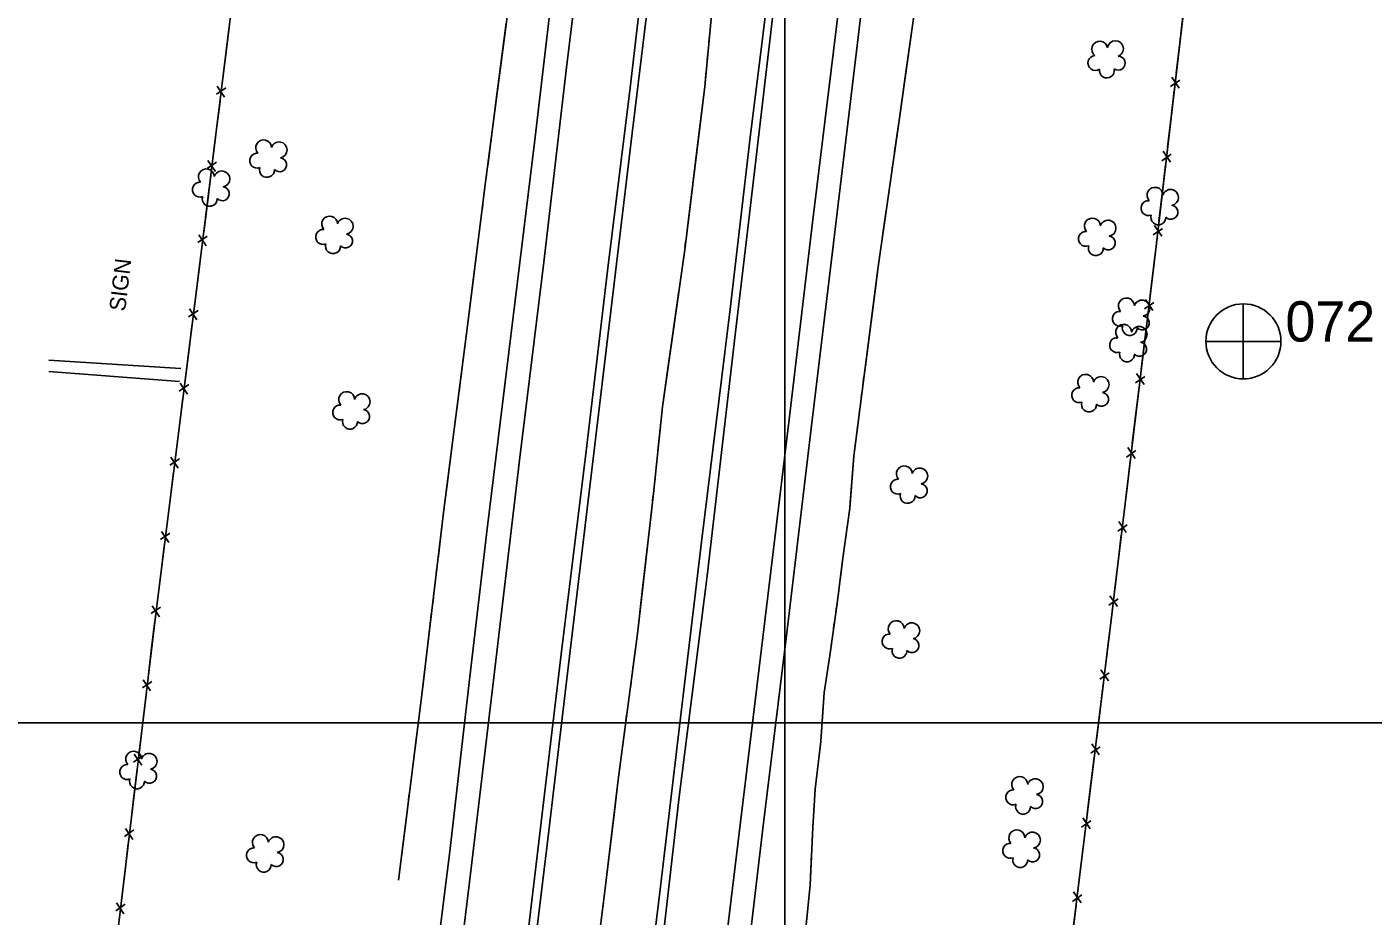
# Model space of a CAD drawing. Extents: x 353423 to 364002, y 127000 to 201942.
# Drawn here: x 361218 to 361719, y 139928 to 140260 of the extents above; entities that cross this region are included whole.
import ezdxf

# ---------------------------------------------------------------- set-up
doc = ezdxf.new("R2010")
doc.units = 0
for name, color, linetype in [('E_DTM_SlopeBottom', 7, 'Continuous'), ('E_DTM_SlopeTop', 7, 'Continuous'), ('E_FEN_Generic', 7, 'Continuous'), ('E_LAND_BrushLine', 7, 'Continuous'), ('E_LAND_TreeLine', 7, 'Continuous'), ('E_RDWY_Gravel', 7, 'Continuous'), ('E_STRUCT_WingWall', 7, 'Continuous')]:
    doc.layers.add(name, color=color, linetype=linetype)

msp = doc.modelspace()

# ---------------------------------------------------------------- linework, layer by layer
at = {"layer": 'E_DTM_SlopeBottom'}
for p, q in [((361646.96, 140236.7), (361644.17, 140240.76)), ((361291.61, 140236.79), (361288.11, 140234.4)), ((361288.41, 140237.36), (361291.17, 140233.27)), ((361643.76, 140237.24), (361647.23, 140239.65)), ((361640.54, 140209.61), (361644.01, 140212.02)), ((361643.73, 140209.07), (361640.95, 140213.13)), ((361288.18, 140209.12), (361284.68, 140206.73)), ((361284.98, 140209.68), (361287.74, 140205.59)), ((361640.51, 140181.44), (361637.72, 140185.5)), ((361284.74, 140181.45), (361281.25, 140179.06)), ((361281.55, 140182.01), (361284.31, 140177.92)), ((361637.31, 140181.99), (361640.78, 140184.39)), ((361634.01, 140154.37), (361637.48, 140156.76)), ((361637.2, 140153.82), (361634.43, 140157.89)), ((361281.28, 140153.77), (361277.78, 140151.39)), ((361278.08, 140154.35), (361280.84, 140150.25)), ((361633.88, 140126.2), (361631.11, 140130.27)), ((361277.79, 140126.11), (361274.3, 140123.73)), ((361274.6, 140126.68), (361277.35, 140122.59)), ((361630.69, 140126.75), (361634.17, 140129.14)), ((361627.38, 140099.13), (361630.85, 140101.52)), ((361630.57, 140098.58), (361627.8, 140102.65)), ((361274.31, 140098.44), (361270.81, 140096.06)), ((361271.12, 140099.02), (361273.87, 140094.92)), ((361627.25, 140070.96), (361624.48, 140075.03)), ((361270.83, 140070.78), (361267.33, 140068.4)), ((361267.63, 140071.35), (361270.39, 140067.26)), ((361624.06, 140071.51), (361627.54, 140073.9)), ((361620.74, 140043.89), (361624.22, 140046.29)), ((361623.93, 140043.34), (361621.17, 140047.41)), ((361267.35, 140043.11), (361263.85, 140040.73)), ((361264.15, 140043.69), (361266.9, 140039.59)), ((361620.57, 140015.72), (361617.81, 140019.8)), ((361264.02, 140015.44), (361260.54, 140013.04)), ((361260.83, 140015.99), (361263.6, 140011.91)), ((361617.38, 140016.28), (361620.86, 140018.67)), ((361613.98, 139988.67), (361617.47, 139991.06)), ((361617.17, 139988.11), (361614.41, 139992.19)), ((361260.72, 139987.75), (361257.23, 139985.35)), ((361257.52, 139988.3), (361260.29, 139984.23)), ((361613.78, 139960.5), (361611.02, 139964.58)), ((361257.41, 139960.06), (361253.92, 139957.66)), ((361254.21, 139960.62), (361256.99, 139956.54)), ((361610.59, 139961.06), (361614.07, 139963.45)), ((361607.19, 139933.45), (361610.68, 139935.84)), ((361610.38, 139932.89), (361607.62, 139936.97)), ((361254.1, 139932.38), (361250.62, 139929.97)), ((361250.9, 139932.93), (361253.68, 139928.85))]:
    msp.add_line(p, q, dxfattribs=at)
for points in [[(361428.6, 138430.59), (361451.84, 138627.21), (361462.23, 138712.51), (361472.64, 138797.29), (361482.43, 138876.8), (361497.38, 139000.17), (361509.13, 139098.72), (361519.94, 139188.02), (361528.99, 139261.35), (361540.7, 139360.78), (361549.41, 139436.33), (361561.04, 139532.43), (361573.26, 139634.37), (361584.38, 139728.65), (361594.28, 139810.42), (361604.6, 139900.08), (361621.11, 140034.35), (361638.45, 140178.8), (361654.48, 140316.16), (361663.99, 140391.58)], [(361305.24, 140358.87), (361282.1, 140172.28), (361265.53, 140040.7), (361252.25, 139929.56), (361234.39, 139781.9), (361220.2, 139657.56), (361203.66, 139524.34), (361190.54, 139413.1), (361174.58, 139281.01), (361157.48, 139138.39), (361139.41, 138987.97), (361128.03, 138894.44), (361110.72, 138753.85), (361097.47, 138640.69), (361084.09, 138537.64), (361071.17, 138421.1)], [(361647.17, 140253.51), (361648.32, 140263.38)], [(361292.9, 140259.43), (361291.51, 140248.18)], [(361645.86, 140242.28), (361647.17, 140253.51)], [(361291.51, 140248.18), (361290.28, 140238.29)], [(361643.95, 140225.88), (361645.1, 140235.75)], [(361289.47, 140231.76), (361288.08, 140220.51)], [(361642.63, 140214.65), (361643.95, 140225.88)], [(361288.08, 140220.51), (361286.85, 140210.62)], [(361640.72, 140198.25), (361641.87, 140208.12)], [(361286.04, 140204.08), (361284.65, 140192.84)], [(361639.41, 140187.02), (361640.72, 140198.25)], [(361284.65, 140192.84), (361283.42, 140182.95)], [(361637.47, 140170.62), (361638.45, 140178.8), (361638.65, 140180.49)], [(361282.61, 140176.41), (361282.1, 140172.28), (361281.2, 140165.17)], [(361636.12, 140159.4), (361637.47, 140170.62)], [(361281.2, 140165.17), (361279.96, 140155.28)], [(361634.15, 140143), (361635.34, 140152.87)], [(361279.13, 140148.75), (361277.72, 140137.5)], [(361632.8, 140131.78), (361634.15, 140143)], [(361277.72, 140137.5), (361276.47, 140127.62)], [(361630.84, 140115.38), (361632.02, 140125.25)], [(361275.65, 140121.08), (361274.23, 140109.84)], [(361629.49, 140104.16), (361630.84, 140115.38)], [(361274.23, 140109.84), (361272.99, 140099.95)], [(361627.52, 140087.76), (361628.7, 140097.63)], [(361272.17, 140093.42), (361270.75, 140082.17)], [(361626.17, 140076.54), (361627.52, 140087.76)], [(361270.75, 140082.17), (361269.51, 140072.29)], [(361624.2, 140060.14), (361625.39, 140070.01)], [(361268.68, 140065.75), (361267.27, 140054.51)], [(361622.86, 140048.92), (361624.2, 140060.14)], [(361267.27, 140054.51), (361266.02, 140044.62)], [(361620.88, 140032.52), (361621.11, 140034.35), (361622.07, 140042.39)], [(361265.22, 140038.08), (361263.87, 140026.83)], [(361619.5, 140021.3), (361620.88, 140032.52)], [(361263.87, 140026.83), (361262.69, 140016.94)], [(361617.49, 140004.91), (361618.7, 140014.78)], [(361261.91, 140010.39), (361260.57, 139999.14)], [(361616.11, 139993.69), (361617.49, 140004.91)], [(361260.57, 139999.14), (361259.38, 139989.25)], [(361614.09, 139977.3), (361615.31, 139987.17)], [(361258.6, 139982.71), (361257.26, 139971.46)], [(361612.71, 139966.08), (361614.09, 139977.3)], [(361257.26, 139971.46), (361256.07, 139961.56)], [(361610.7, 139949.69), (361611.91, 139959.56)], [(361255.29, 139955.02), (361253.95, 139943.77)], [(361609.32, 139938.47), (361610.7, 139949.69)], [(361253.95, 139943.77), (361252.77, 139933.88)], [(361607.3, 139922.08), (361608.52, 139931.95)]]:
    msp.add_lwpolyline(points, dxfattribs=at)
at = {"layer": 'E_DTM_SlopeTop'}
for points in [[(361510.36, 140382.95), (361496.03, 140268.15), (361485.6, 140179.07), (361481.47, 140144.64), (361471, 140054.85), (361460.48, 139971.39), (361451.17, 139889.89), (361440.07, 139799.06), (361430.12, 139716.83), (361419.13, 139624.25), (361409.73, 139546.3), (361400.02, 139468.02), (361390.14, 139382.64), (361378.05, 139283.64), (361368.15, 139201.13), (361356, 139100.55), (361345.17, 139011.49), (361324.24, 138836.33), (361311.64, 138731.43), (361299.98, 138631.96), (361290.24, 138551.3), (361276.26, 138434.56)], [(361426.31, 140381.82), (361416.27, 140297.89), (361406.67, 140216.25), (361398.7, 140151.41), (361389.1, 140072.36), (361382.28, 140015), (361375.2, 139953.09), (361367.3, 139889.33), (361359.25, 139824.92), (361351.1, 139754.83), (361340.89, 139669.33), (361331.48, 139591.74), (361324.25, 139530.18), (361315.28, 139454.12), (361307.05, 139386.77), (361297.29, 139307.09), (361288.55, 139232.41), (361279.39, 139157.61)], [(361287.4, 139149.37), (361295.09, 139213.42), (361303.16, 139280.35), (361310.98, 139344.71), (361319.47, 139415.17), (361330.27, 139505.18), (361337.82, 139568.3), (361345.01, 139629.5), (361352.94, 139694.47), (361361.16, 139762.69), (361372, 139855.38), (361382.47, 139940.64), (361391.75, 140019.01), (361401.2, 140098.94), (361410.1, 140171.78), (361418.67, 140244.42), (361428.99, 140329.49), (361435.34, 140381.85)], [(361358.51, 139145.22), (361366.73, 139214), (361376.57, 139295.22), (361385.34, 139368.92), (361392.35, 139426.22), (361401.38, 139502.58), (361409.75, 139572.5), (361418.25, 139645.25), (361428.71, 139732.43), (361437.04, 139801.84), (361444.83, 139866.62), (361453.48, 139937.84), (361460.71, 139998.74), (361469.1, 140068.49), (361479.56, 140154.29), (361487.04, 140218.26), (361496.62, 140295.19), (361507.26, 140383.99)], [(361383.97, 139133.69), (361391, 139192.71), (361399.45, 139262.39), (361407.49, 139327.77), (361415.93, 139398.66), (361426.33, 139487.69), (361436.07, 139566.86), (361444.95, 139640.77), (361454.48, 139720.45), (361462.77, 139790.42), (361470.04, 139851.21), (361477.49, 139913.76), (361484.89, 139975.3), (361493.11, 140043.14), (361501.55, 140113.09), (361510.27, 140186.53), (361518.85, 140256.52), (361528.05, 140333.4), (361533.64, 140381.54)], [(361306.66, 139107.33), (361315.23, 139180.73), (361325.27, 139263.18), (361334.43, 139339.57), (361343.52, 139416.4), (361352.03, 139485.99), (361361.67, 139565.78), (361371.55, 139648.1), (361382.28, 139736.57), (361392.99, 139826.26), (361399.8, 139884.68), (361407.72, 139950.39), (361416.67, 140025.67), (361425.99, 140101.36), (361433.89, 140168.49), (361442.3, 140236.79), (361451.69, 140316.85), (361459.16, 140379.14)], [(361462.08, 140379.02), (361452.29, 140295.52), (361443.04, 140219.84), (361434.41, 140147.32), (361426.27, 140079.79), (361418.92, 140018.51), (361411.37, 139954.48), (361404.44, 139897.37), (361396.15, 139828.59), (361388.99, 139766.26), (361381.25, 139702.67), (361374.2, 139642.18), (361368.39, 139595.52), (361360.67, 139531.3), (361351.48, 139456.31), (361343.46, 139388.27), (361335.16, 139319.97), (361326.35, 139248.4), (361317.61, 139172.02), (361309.42, 139104.67)], [(361541.86, 140380.36), (361531.31, 140289.03), (361518.12, 140178.83), (361509.48, 140106.68), (361500.76, 140033.53), (361491.75, 139960.64), (361482.07, 139878.49), (361472.45, 139797.81), (361462.09, 139712.3), (361451.74, 139625.41), (361442.38, 139547.52), (361434.95, 139486.9), (361426.16, 139412.72), (361416.94, 139335.9), (361406.56, 139247.76), (361395.86, 139157.74), (361384.42, 139066.24), (361375.15, 138989.27), (361365.27, 138904.89), (361355.4, 138820.82), (361343.2, 138722.92), (361334.28, 138646), (361325.52, 138575.62), (361316.35, 138500.28)]]:
    msp.add_lwpolyline(points, dxfattribs=at)
at = {"layer": 'E_FEN_Generic'}
for centre, radius, start, end in [((361617.34, 140251.17), 2.97, 11.4515, 232.6854), ((361623.19, 140251.37), 2.97, 289.1023, 172.0756), ((361615.75, 140246.04), 2.78, 94.4224, 302.1954), ((361624.24, 140245.95), 2.61, 233.8075, 91.7402), ((361619.98, 140243.26), 2.78, 171.0994, 12.1105), ((361305.72, 140214.43), 2.97, 1.61, 222.8439), ((361311.52, 140213.63), 2.97, 279.2608, 162.2341), ((361303.28, 140209.64), 2.78, 84.5809, 292.3539), ((361311.63, 140208.1), 2.61, 223.966, 81.8986), ((361284.39, 140203.61), 2.97, 1.61, 222.8439), ((361290.18, 140202.81), 2.97, 279.2608, 162.2341), ((361306.97, 140206.18), 2.78, 161.2579, 2.2689), ((361281.94, 140198.83), 2.78, 84.5809, 292.3539), ((361285.64, 140195.37), 2.78, 161.2579, 2.2689), ((361290.3, 140197.29), 2.61, 223.966, 81.8986), ((361637.95, 140196.72), 2.97, 1.61, 222.8439), ((361643.74, 140195.91), 2.97, 279.2608, 162.2341), ((361635.5, 140191.93), 2.78, 84.5809, 292.3539), ((361643.85, 140190.39), 2.61, 223.966, 81.8986), ((361330.34, 140185.99), 2.97, 1.61, 222.8439), ((361336.14, 140185.18), 2.97, 279.2608, 162.2341), ((361614.63, 140185.25), 2.97, 1.61, 222.8439), ((361620.43, 140184.45), 2.97, 279.2608, 162.2341), ((361639.19, 140188.47), 2.78, 161.2579, 2.2689), ((361327.89, 140181.2), 2.78, 84.5809, 292.3539), ((361336.25, 140179.66), 2.61, 223.966, 81.8986), ((361612.19, 140180.47), 2.78, 84.5809, 292.3539), ((361620.54, 140178.93), 2.61, 223.966, 81.8986), ((361331.59, 140177.74), 2.78, 161.2579, 2.2689), ((361615.88, 140177), 2.78, 161.2579, 2.2689), ((361627.28, 140155.45), 2.97, 1.61, 222.8439), ((361633.08, 140154.65), 2.97, 279.2608, 162.2341), ((361624.84, 140150.66), 2.78, 84.5809, 292.3539), ((361633.19, 140149.12), 2.61, 223.966, 81.8986), ((361626.25, 140145.63), 2.97, 1.61, 222.8439), ((361628.53, 140147.2), 2.78, 161.2579, 2.2689), ((361632.04, 140144.83), 2.97, 279.2608, 162.2341), ((361623.8, 140140.85), 2.78, 84.5809, 292.3539), ((361632.16, 140139.31), 2.61, 223.966, 81.8986), ((361627.5, 140137.38), 2.78, 161.2579, 2.2689), ((361612.09, 140126.96), 2.97, 1.61, 222.8439), ((361617.89, 140126.15), 2.97, 279.2608, 162.2341), ((361336.66, 140120.53), 2.97, 1.61, 222.8439), ((361342.46, 140119.72), 2.97, 279.2608, 162.2341), ((361609.65, 140122.17), 2.78, 84.5809, 292.3539), ((361618, 140120.63), 2.61, 223.966, 81.8986), ((361334.22, 140115.74), 2.78, 84.5809, 292.3539), ((361342.57, 140114.2), 2.61, 223.966, 81.8986), ((361613.34, 140118.71), 2.78, 161.2579, 2.2689), ((361337.91, 140112.28), 2.78, 161.2579, 2.2689), ((361544.5, 140092.86), 2.97, 1.61, 222.8439), ((361550.3, 140092.06), 2.97, 279.2608, 162.2341), ((361542.06, 140088.08), 2.78, 84.5809, 292.3539), ((361545.75, 140084.62), 2.78, 161.2579, 2.2689), ((361550.41, 140086.54), 2.61, 223.966, 81.8986), ((361541.48, 140035.13), 2.97, 1.61, 222.8439), ((361547.28, 140034.33), 2.97, 279.2608, 162.2341), ((361539.04, 140030.35), 2.78, 84.5809, 292.3539), ((361547.39, 140028.81), 2.61, 223.966, 81.8986), ((361542.73, 140026.88), 2.78, 161.2579, 2.2689), ((361257.27, 139986.44), 2.97, 1.61, 222.8439), ((361263.07, 139985.64), 2.97, 279.2608, 162.2341), ((361254.83, 139981.65), 2.78, 84.5809, 292.3539), ((361263.18, 139980.11), 2.61, 223.966, 81.8986), ((361587.54, 139976.98), 2.97, 1.61, 222.8439), ((361258.52, 139978.19), 2.78, 161.2579, 2.2689), ((361585.09, 139972.2), 2.78, 84.5809, 292.3539), ((361593.33, 139976.18), 2.97, 279.2608, 162.2341), ((361588.79, 139968.73), 2.78, 161.2579, 2.2689), ((361593.45, 139970.66), 2.61, 223.966, 81.8986), ((361586.44, 139957.09), 2.97, 1.61, 222.8439), ((361304.53, 139955.37), 2.97, 1.61, 222.8439), ((361310.33, 139954.57), 2.97, 279.2608, 162.2341), ((361583.99, 139952.3), 2.78, 84.5809, 292.3539), ((361592.24, 139956.28), 2.97, 279.2608, 162.2341), ((361302.09, 139950.59), 2.78, 84.5809, 292.3539), ((361310.44, 139949.05), 2.61, 223.966, 81.8986), ((361587.69, 139948.84), 2.78, 161.2579, 2.2689), ((361592.35, 139950.76), 2.61, 223.966, 81.8986), ((361305.78, 139947.12), 2.78, 161.2579, 2.2689)]:
    msp.add_arc(centre, radius, start, end, dxfattribs=at)
at = {"layer": 'E_LAND_BrushLine'}
for p, q in [((361274.83, 140132.14), (361225.64, 140135.28)), ((361274.39, 140127.34), (361225.61, 140131.01))]:
    msp.add_line(p, q, dxfattribs=at)
at = {"layer": 'E_LAND_TreeLine'}
for p, q in [((361500, 140000), (361500, 142000)), ((361500, 138000), (361500, 141000)), ((360000, 140000), (363500, 140000)), ((361000, 140000), (364000, 140000))]:
    msp.add_line(p, q, dxfattribs=at)
at = {"layer": 'E_RDWY_Gravel'}
for p, q in [((361670.85, 140156.27), (361670.78, 140128.42)), ((361670.85, 140156.27), (361670.78, 140128.42)), ((361656.94, 140142.24), (361684.85, 140142.23)), ((361656.94, 140142.24), (361684.85, 140142.23))]:
    msp.add_line(p, q, dxfattribs=at)
msp.add_circle((361670.9, 140142.25), 14, dxfattribs=at)
msp.add_circle((361670.9, 140142.25), 14, dxfattribs=at)
at = {"layer": 'E_STRUCT_WingWall'}
for points in [[(361501.23, 139841.89), (361502.42, 139868.05), (361504.66, 139891.34), (361506.92, 139914.82), (361509.44, 139939.52), (361510.36, 139960.93), (361511.28, 139975.26), (361513.41, 139993.06), (361514.62, 140011.26), (361516.7, 140025.07), (361519.34, 140043.69), (361521.65, 140061.39), (361524.17, 140080.03), (361525.64, 140099.49), (361534.64, 140169.13), (361542.69, 140225.49), (361547.59, 140260.01), (361550.91, 140284.52), (361555.05, 140327.1), (361557.49, 140350.62), (361560.08, 140370.94), (361562.97, 140401.83)], [(361355.97, 139941.32), (361364.3, 140007.5), (361372.9, 140079.44), (361381.86, 140149.03), (361388.56, 140202.55), (361396.44, 140263.32), (361404.74, 140336.57), (361410.51, 140380.88)], [(361483.86, 140377.98), (361476.25, 140302.49), (361470.13, 140237.24), (361462.65, 140176.41), (361454.39, 140117.79), (361451, 140085.51), (361445.07, 140033.14), (361437.82, 139978.71), (361432.95, 139937.19), (361426.28, 139884.81)], [(361545.01, 140241.81), (361547.59, 140260.01), (361549.04, 140270.72)], [(361392.68, 140234.32), (361396.12, 140260.86)], [(361471.84, 140255.46), (361471.64, 140253.4)], [(361471.26, 140249.28), (361471.06, 140247.22)], [(361470.68, 140243.1), (361470.13, 140237.24), (361467.18, 140213.3)], [(361540.9, 140212.91), (361542.69, 140225.49), (361545.01, 140241.81)], [(361389.24, 140207.78), (361392.68, 140234.32)], [(361467.18, 140213.3), (361463.52, 140183.53)], [(361540.04, 140206.93), (361540.33, 140208.93)], [(361388.53, 140202.29), (361388.56, 140202.55), (361388.76, 140204.12)], [(361539.19, 140200.96), (361539.47, 140202.95)], [(361387.84, 140196.8), (361388.07, 140198.63)], [(361538.33, 140194.98), (361538.62, 140196.97)], [(361387.15, 140191.3), (361387.38, 140193.13)], [(361533.73, 140162.08), (361534.64, 140169.13), (361537.76, 140190.99)], [(361383.37, 140161.09), (361386.69, 140187.64)], [(361463.02, 140179.42), (361462.76, 140177.37)], [(361462.2, 140173.27), (361461.91, 140171.22)], [(361461.34, 140167.12), (361461.05, 140165.08)], [(361380, 140134.54), (361381.86, 140149.03), (361383.37, 140161.09)], [(361460.47, 140160.98), (361456.29, 140131.27)], [(361529.99, 140133.13), (361533.73, 140162.08)], [(361379.29, 140129.05), (361379.53, 140130.88)], [(361456.29, 140131.27), (361454.39, 140117.79), (361452.68, 140101.49)], [(361378.58, 140123.56), (361378.82, 140125.39)], [(361529.22, 140127.14), (361529.47, 140129.14)], [(361528.44, 140121.16), (361528.7, 140123.15)], [(361377.87, 140118.07), (361378.11, 140119.9)], [(361527.67, 140115.17), (361527.93, 140117.16)], [(361373.98, 140087.86), (361377.4, 140114.4)], [(361524.33, 140082.15), (361525.64, 140099.49), (361527.15, 140111.18)], [(361452.24, 140097.37), (361452.03, 140095.31)], [(361451.6, 140091.2), (361451.38, 140089.14)], [(361370.73, 140061.3), (361372.9, 140079.44), (361373.98, 140087.86)], [(361450.94, 140085.03), (361450.71, 140082.97)], [(361520.59, 140053.21), (361521.65, 140061.39), (361524.17, 140080.03), (361524.33, 140082.15)], [(361450.24, 140078.86), (361446.87, 140049.04)], [(361370.07, 140055.8), (361370.29, 140057.63)], [(361369.42, 140050.3), (361369.64, 140052.14)], [(361368.76, 140044.8), (361368.98, 140046.64)], [(361446.87, 140049.04), (361445.07, 140033.14), (361443.22, 140019.26)], [(361519.8, 140047.22), (361520.07, 140049.22)], [(361365.15, 140014.57), (361368.32, 140041.14)], [(361518.99, 140041.24), (361519.28, 140043.23)], [(361518.15, 140035.26), (361518.43, 140037.25)], [(361514.03, 140002.32), (361514.62, 140011.26), (361516.7, 140025.07), (361517.58, 140031.27)], [(361442.67, 140015.16), (361442.4, 140013.11)], [(361361.85, 139988.01), (361364.3, 140007.5), (361365.15, 140014.57)], [(361441.85, 140009.01), (361441.58, 140006.96)], [(361441.03, 140002.86), (361440.76, 140000.8)], [(361511.15, 139973.28), (361511.28, 139975.26), (361513.41, 139993.06), (361514.03, 140002.32)], [(361440.22, 139996.7), (361437.82, 139978.71), (361436.44, 139966.94)], [(361361.16, 139982.52), (361361.39, 139984.35)], [(361360.47, 139977.02), (361360.7, 139978.86)], [(361359.77, 139971.53), (361360, 139973.36)], [(361355.97, 139941.32), (361359.31, 139967.87)], [(361436.44, 139966.94), (361432.95, 139937.19), (361432.95, 139937.14)], [(361510.76, 139967.25), (361510.89, 139969.26)], [(361510.38, 139961.23), (361510.51, 139963.24)], [(361510.11, 139955.2), (361510.2, 139957.21)], [(361507.66, 139922.08), (361509.44, 139939.52), (361509.94, 139951.17)], [(361432.42, 139933.03), (361432.16, 139930.98)]]:
    msp.add_lwpolyline(points, dxfattribs=at)

# ---------------------------------------------------------------- texts
at = {"layer": 'E_LAND_BrushLine'}
msp.add_text('SIGN', height=6, rotation=83.2544, dxfattribs=at).set_placement((361254.12, 140153.27))
at = {"layer": 'E_RDWY_Gravel'}
msp.add_text('072', height=15, dxfattribs=at).set_placement((361686.55, 140142.18))
msp.add_text('072', height=15, dxfattribs=at).set_placement((361686.55, 140142.18))

doc.saveas('drawing.dxf')
